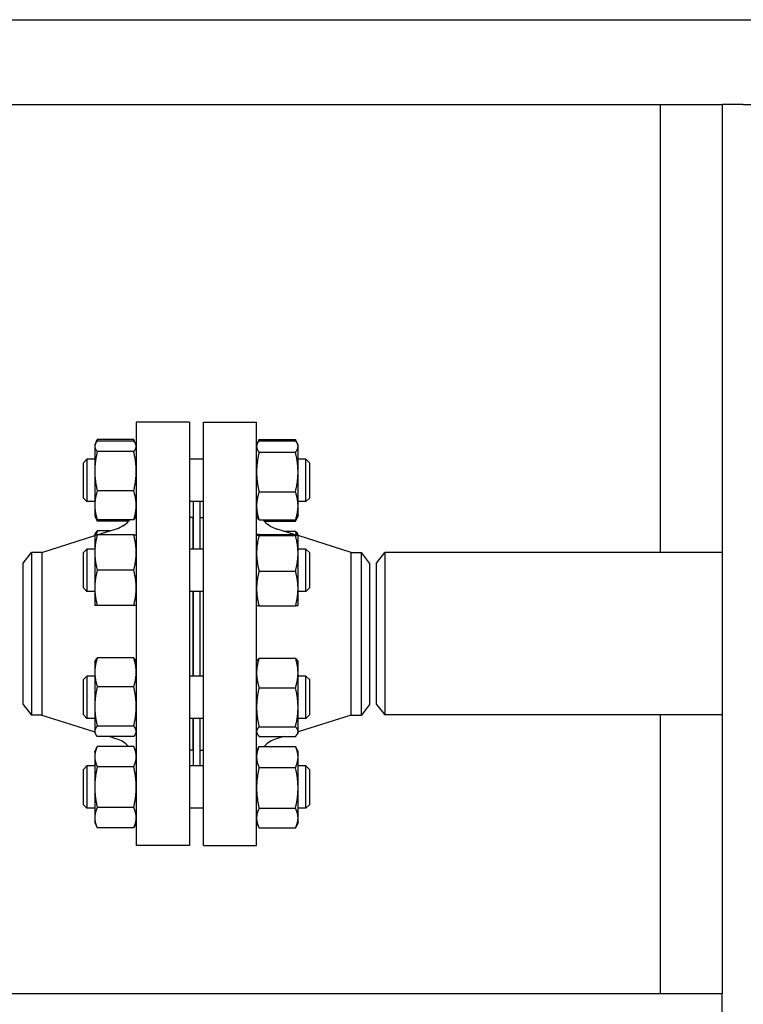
# Model space of a CAD drawing. Header units: inches. Extents: x 24 to 1128, y -69 to 748.
# Tile 503 of 656: x 680 to 693, y 359 to 376. Entities that reach past the tile are written whole.
import ezdxf

# ---------------------------------------------------------------- set-up
doc = ezdxf.new("R2010")
doc.units = ezdxf.units.IN
doc.header["$LTSCALE"] = 32
doc.header["$MEASUREMENT"] = 0
doc.layers.add('Visible (ANSI)', color=7, linetype='Continuous', lineweight=30)

msp = doc.modelspace()

# ---------------------------------------------------------------- linework, layer by layer
at = {"layer": 'Visible (ANSI)'}
for p, q in [((620.40363, 376.35867), (723.27356, 376.35867)), ((657.96713, 374.85867), (692.53063, 374.85867)), ((691.43688, 374.85867), (691.43688, 366.92117)), ((692.53063, 374.85867), (692.53063, 359.10867)), ((692.90563, 374.85867), (692.53063, 374.85867)), ((692.90563, 374.85867), (693.65563, 374.85867)), ((682.16063, 369.23367), (682.16063, 361.73367)), ((683.10063, 369.23367), (682.16063, 369.23367)), ((683.10063, 369.23367), (683.10063, 361.73367)), ((683.35063, 361.73367), (683.35063, 369.23367)), ((683.35063, 369.23367), (684.29063, 369.23367)), ((684.29063, 361.73367), (684.29063, 369.23367)), ((681.42663, 368.82488), (681.43691, 368.84692)), ((681.42663, 368.82488), (681.42663, 368.80358)), ((681.42663, 368.80358), (681.42663, 368.36164)), ((681.43691, 368.84692), (681.47172, 368.92156)), ((682.11555, 368.92156), (681.47172, 368.92156)), ((682.11555, 368.89697), (681.47172, 368.89697)), ((682.15035, 368.84692), (682.11555, 368.92156)), ((682.16063, 368.82488), (682.15035, 368.84692)), ((684.29063, 368.82488), (684.30293, 368.85124)), ((684.30293, 368.85124), (684.33127, 368.91202)), ((684.33572, 368.92136), (684.97955, 368.92136)), ((684.33572, 368.9012), (684.97955, 368.9012)), ((685.01234, 368.85124), (684.984, 368.91202)), ((685.02463, 368.82488), (685.01234, 368.85124)), ((685.02463, 368.79958), (685.02463, 368.82488)), ((682.11555, 368.71019), (681.47172, 368.71019)), ((684.33572, 368.69795), (684.97955, 368.69795)), ((685.02463, 368.34728), (685.02463, 368.79958)), ((681.22563, 368.51238), (681.28813, 368.57488)), ((681.22563, 367.88738), (681.22563, 368.51238)), ((681.28813, 368.57488), (681.28813, 367.82488)), ((681.42663, 368.57488), (681.28813, 368.57488)), ((683.35063, 368.57488), (683.10063, 368.57488)), ((685.16313, 368.57488), (685.02463, 368.57488)), ((685.16313, 367.82488), (685.16313, 368.57488)), ((685.22563, 368.51238), (685.16313, 368.57488)), ((685.22563, 368.51238), (685.22563, 367.88738)), ((681.42663, 368.36164), (681.42663, 367.75793)), ((685.02463, 367.74758), (685.02463, 368.34728)), ((682.11555, 368.01309), (681.47172, 368.01309)), ((684.33572, 367.99662), (684.97955, 367.99662)), ((681.22563, 367.88738), (681.28813, 367.82488)), ((681.42663, 367.82488), (681.28813, 367.82488)), ((681.42663, 367.75793), (681.42663, 367.57488)), ((683.35063, 367.82488), (683.10063, 367.82488)), ((683.16563, 367.82488), (683.16563, 366.98376)), ((683.28563, 367.82488), (683.28563, 366.98376)), ((685.16313, 367.82488), (685.02463, 367.82488)), ((685.22563, 367.88738), (685.16313, 367.82488)), ((685.02463, 367.57488), (685.02463, 367.74758)), ((681.42663, 367.57488), (681.43691, 367.55283)), ((681.43691, 367.55283), (681.47172, 367.47819)), ((682.11555, 367.50278), (681.47172, 367.50278)), ((682.02575, 367.47819), (681.47172, 367.47819)), ((682.16063, 367.57488), (682.15035, 367.55283)), ((683.16063, 367.54367), (683.10063, 367.54367)), ((683.16063, 367.54367), (683.16063, 366.98376)), ((683.16563, 367.42367), (683.16063, 367.42367)), ((683.29063, 367.42367), (683.28563, 367.42367)), ((683.29063, 366.98376), (683.29063, 367.54367)), ((683.29063, 367.54367), (683.35063, 367.54367)), ((684.29063, 367.57488), (684.30293, 367.54851)), ((684.33572, 367.49855), (684.97955, 367.49855)), ((684.42532, 367.47839), (684.97955, 367.47839)), ((685.01234, 367.54851), (684.984, 367.48773)), ((685.02463, 367.57488), (685.01234, 367.54851)), ((681.42663, 367.23376), (681.43691, 367.25581)), ((681.42663, 367.23376), (681.42663, 366.92126)), ((681.46632, 367.23376), (681.81161, 367.34312)), ((681.69395, 367.30586), (681.47172, 367.30586)), ((682.11555, 367.23376), (681.47172, 367.23376)), ((684.29063, 367.23376), (684.29071, 367.23393)), ((684.33572, 367.24214), (684.97955, 367.24214)), ((684.95849, 367.24214), (684.63966, 367.34312)), ((684.77191, 367.30123), (684.97955, 367.30123)), ((685.02455, 367.23393), (685.01617, 367.2519)), ((685.02463, 367.23376), (685.02455, 367.23393)), ((685.02463, 367.23358), (685.02463, 367.23376)), ((680.4873, 366.92367), (681.42663, 367.22119)), ((684.33572, 367.22503), (684.97955, 367.22503)), ((685.02463, 366.90834), (685.02463, 367.23358)), ((685.96397, 366.92367), (685.02463, 367.22119)), ((680.16063, 366.73617), (680.30451, 366.92367)), ((680.4873, 366.92367), (680.30451, 366.92367)), ((680.30451, 366.92367), (680.30451, 364.04367)), ((680.4873, 366.92367), (680.4873, 364.04367)), ((681.22563, 366.92126), (681.28813, 366.98376)), ((681.22563, 366.29626), (681.22563, 366.92126)), ((681.28813, 366.98376), (681.28813, 366.23376)), ((681.42663, 366.98376), (681.28813, 366.98376)), ((681.42663, 366.92126), (681.42663, 366.29626)), ((683.35063, 366.98376), (683.10063, 366.98376)), ((685.16313, 366.98376), (685.02463, 366.98376)), ((685.02463, 366.28352), (685.02463, 366.90834)), ((685.16313, 366.23376), (685.16313, 366.98376)), ((685.22563, 366.92126), (685.16313, 366.98376)), ((685.22563, 366.92126), (685.22563, 366.29626)), ((685.96397, 364.04367), (685.96397, 366.92367)), ((685.96397, 366.92367), (686.14676, 366.92367)), ((686.14676, 364.04367), (686.14676, 366.92367)), ((686.29063, 366.73617), (686.14676, 366.92367)), ((686.41563, 366.73367), (686.55951, 366.92117)), ((686.55951, 366.92117), (686.55951, 364.04617)), ((692.53063, 366.92117), (686.55951, 366.92117)), ((680.16063, 364.23117), (680.16063, 366.73617)), ((686.29063, 366.73617), (686.29063, 364.23117)), ((686.41563, 364.23367), (686.41563, 366.73367)), ((682.11555, 366.60876), (681.47172, 366.60876)), ((684.33572, 366.59165), (684.97955, 366.59165)), ((681.22563, 366.29626), (681.28813, 366.23376)), ((681.42663, 366.23376), (681.28813, 366.23376)), ((681.42663, 366.29626), (681.42663, 365.98376)), ((683.35063, 366.23376), (683.10063, 366.23376)), ((683.16063, 366.23376), (683.16063, 364.73358)), ((683.16563, 366.23376), (683.16563, 364.73358)), ((683.28563, 366.23376), (683.28563, 364.73358)), ((683.29063, 364.73358), (683.29063, 366.23376)), ((685.02463, 365.98376), (685.02463, 366.28352)), ((685.16313, 366.23376), (685.02463, 366.23376)), ((685.22563, 366.29626), (685.16313, 366.23376)), ((682.11555, 365.98376), (681.47172, 365.98376)), ((684.29063, 365.98376), (684.29071, 365.98358)), ((684.33572, 365.97538), (684.97955, 365.97538)), ((685.02463, 365.98376), (685.02455, 365.98358)), ((681.42663, 364.98358), (681.43691, 365.00563)), ((681.42663, 364.98358), (681.42663, 364.80052)), ((682.11555, 365.05568), (681.47172, 365.05568)), ((682.16063, 364.98358), (682.15035, 365.00563)), ((684.29063, 364.98358), (684.29909, 365.00172)), ((684.33572, 365.05105), (684.97955, 365.05105)), ((685.02463, 364.98358), (685.01617, 365.00172)), ((685.02463, 364.78992), (685.02463, 364.98358)), ((681.42663, 364.80052), (681.42663, 364.19682)), ((681.22563, 364.67108), (681.28813, 364.73358)), ((681.22563, 364.04608), (681.22563, 364.67108)), ((681.28813, 364.73358), (681.28813, 363.98358)), ((681.42663, 364.73358), (681.28813, 364.73358)), ((683.35063, 364.73358), (683.10063, 364.73358)), ((685.02463, 364.18256), (685.02463, 364.78992)), ((685.16313, 364.73358), (685.02463, 364.73358)), ((685.16313, 363.98358), (685.16313, 364.73358)), ((685.22563, 364.67108), (685.16313, 364.73358)), ((685.22563, 364.67108), (685.22563, 364.04608)), ((682.11555, 364.54537), (681.47172, 364.54537)), ((684.33572, 364.52879), (684.97955, 364.52879)), ((680.16063, 364.23117), (680.30451, 364.04367)), ((681.42663, 364.19682), (681.42663, 363.75488)), ((685.02463, 363.75121), (685.02463, 364.18256)), ((686.29063, 364.23117), (686.14676, 364.04367)), ((686.41563, 364.23367), (686.55951, 364.04617)), ((680.4873, 364.04367), (680.30451, 364.04367)), ((680.4873, 364.04367), (681.42663, 363.74615)), ((681.22563, 364.04608), (681.28813, 363.98358)), ((681.42663, 363.98358), (681.28813, 363.98358)), ((683.35063, 363.98358), (683.10063, 363.98358)), ((683.16063, 363.98358), (683.16063, 363.42367)), ((683.16563, 363.98358), (683.16563, 363.14246)), ((683.28563, 363.98358), (683.28563, 363.14246)), ((683.29063, 363.42367), (683.29063, 363.98358)), ((685.96397, 364.04367), (685.02463, 363.74615)), ((685.16313, 363.98358), (685.02463, 363.98358)), ((685.22563, 364.04608), (685.16313, 363.98358)), ((685.96397, 364.04367), (686.14676, 364.04367)), ((692.53063, 364.04617), (686.55951, 364.04617)), ((691.43688, 364.04617), (691.43688, 359.10867)), ((681.42663, 363.75488), (681.42663, 363.73358)), ((682.11555, 363.84827), (681.47172, 363.84827)), ((684.33572, 363.83632), (684.97955, 363.83632)), ((685.02463, 363.73358), (685.02463, 363.75121)), ((681.42663, 363.73358), (681.43691, 363.71153)), ((682.11555, 363.66148), (681.47172, 363.66148)), ((681.69395, 363.66148), (681.81161, 363.62422)), ((682.16063, 363.73358), (682.15035, 363.71153)), ((684.29063, 363.73358), (684.29909, 363.71544)), ((684.33572, 363.66611), (684.97955, 363.66611)), ((684.77191, 363.66611), (684.63966, 363.62422)), ((685.02463, 363.73358), (685.01617, 363.71544)), ((681.42663, 363.39246), (681.47172, 363.48915)), ((682.11555, 363.48915), (681.47172, 363.48915)), ((682.16063, 363.39246), (682.11555, 363.48915)), ((683.16063, 363.42367), (683.10063, 363.42367)), ((683.16563, 363.54367), (683.16063, 363.54367)), ((683.29063, 363.54367), (683.28563, 363.54367)), ((683.29063, 363.42367), (683.35063, 363.42367)), ((684.29063, 363.39246), (684.33127, 363.47961)), ((684.33572, 363.48895), (684.97955, 363.48895)), ((685.02463, 363.39246), (684.984, 363.47961)), ((681.42663, 363.39246), (681.42663, 363.30873)), ((681.42663, 363.30873), (681.42663, 362.76746)), ((685.02463, 363.30117), (685.02463, 363.39246)), ((685.02463, 362.75265), (685.02463, 363.30117)), ((681.22563, 363.07996), (681.28813, 363.14246)), ((681.22563, 362.45496), (681.22563, 363.07996)), ((681.28813, 363.14246), (681.28813, 362.39246)), ((681.42663, 363.14246), (681.28813, 363.14246)), ((682.11555, 363.12831), (681.47172, 363.12831)), ((683.35063, 363.14246), (683.10063, 363.14246)), ((684.33572, 363.11339), (684.97955, 363.11339)), ((685.16313, 363.14246), (685.02463, 363.14246)), ((685.16313, 362.39246), (685.16313, 363.14246)), ((685.22563, 363.07996), (685.16313, 363.14246)), ((685.22563, 363.07996), (685.22563, 362.45496)), ((681.42663, 362.76746), (681.42663, 362.2262)), ((685.02463, 362.21894), (685.02463, 362.75265)), ((681.22563, 362.45496), (681.28813, 362.39246)), ((681.42663, 362.39246), (681.28813, 362.39246)), ((682.11555, 362.40662), (681.47172, 362.40662)), ((683.35063, 362.39246), (683.10063, 362.39246)), ((684.33572, 362.39191), (684.97955, 362.39191)), ((685.16313, 362.39246), (685.02463, 362.39246)), ((685.22563, 362.45496), (685.16313, 362.39246)), ((681.42663, 362.2262), (681.42663, 362.14246)), ((685.02463, 362.14246), (685.02463, 362.21894)), ((681.42663, 362.14246), (681.47172, 362.04578)), ((682.11555, 362.04578), (681.47172, 362.04578)), ((682.16063, 362.14246), (682.11555, 362.04578)), ((684.29063, 362.14246), (684.33127, 362.05532)), ((684.33572, 362.04598), (684.97955, 362.04598)), ((685.02463, 362.14246), (684.984, 362.05532)), ((683.10063, 361.73367), (682.16063, 361.73367)), ((683.35063, 361.73367), (684.29063, 361.73367)), ((692.53063, 359.10867), (657.96713, 359.10867)), ((692.53063, 358.73367), (692.53063, 359.10867))]:
    msp.add_line(p, q, dxfattribs=at)
for centre, start, end in [((681.66063, 367.81978), 287.574716, 320.653371), ((684.79063, 367.81978), 219.976457, 252.425284), ((681.66063, 363.14756), 43.093605, 72.425284), ((684.79063, 363.14756), 107.574716, 136.9382)]:
    msp.add_arc(centre, 0.5, start, end, dxfattribs=at)
for points, weights in [([(681.47172, 368.89697), (681.42663, 368.84692), (681.42663, 368.80358)], [1, 1.0379548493, 1]), ([(681.42663, 368.80358), (681.42663, 368.76023), (681.47172, 368.71019)], [1, 1.0379548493, 1]), ([(681.47172, 368.92156), (681.45945, 368.89525), (681.45065, 368.87058)], [1, 1.01005189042, 1.01477953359]), ([(682.13662, 368.87058), (682.12782, 368.89525), (682.11555, 368.92156)], [1.01477953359, 1.01005189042, 1]), ([(682.16063, 368.80358), (682.16063, 368.84692), (682.11555, 368.89697)], [1, 1.0379548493, 1]), ([(682.11555, 368.71019), (682.16063, 368.76023), (682.16063, 368.80358)], [1, 1.0379548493, 1]), ([(684.33572, 368.9012), (684.29063, 368.84674), (684.29063, 368.79958)], [1, 1.0379548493, 1]), ([(684.33572, 368.92136), (684.32561, 368.89879), (684.31786, 368.87742)], [1, 1.00826801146, 1.01293384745]), ([(684.33127, 368.91202), (684.33343, 368.91666), (684.33572, 368.92136)], [1.00353485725, 1.0018584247, 1]), ([(684.97955, 368.92136), (684.98183, 368.91666), (684.984, 368.91202)], [1, 1.0018584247, 1.00353485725]), ([(684.9974, 368.87742), (684.98966, 368.89879), (684.97955, 368.92136)], [1.01293384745, 1.00826801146, 1]), ([(685.02463, 368.79958), (685.02463, 368.84674), (684.97955, 368.9012)], [1, 1.0379548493, 1]), ([(681.47172, 368.71019), (681.42663, 368.5234), (681.42663, 368.36164)], [1, 1.0379548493, 1]), ([(682.16063, 368.36164), (682.16063, 368.5234), (682.11555, 368.71019)], [1, 1.0379548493, 1]), ([(684.29063, 368.79958), (684.29063, 368.75241), (684.33572, 368.69795)], [1, 1.0379548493, 1]), ([(684.33572, 368.69795), (684.29063, 368.51003), (684.29063, 368.34728)], [1, 1.0379548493, 1]), ([(684.97955, 368.69795), (685.02463, 368.75241), (685.02463, 368.79958)], [1, 1.0379548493, 1]), ([(685.02463, 368.34728), (685.02463, 368.51003), (684.97955, 368.69795)], [1, 1.0379548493, 1]), ([(681.42663, 368.36164), (681.42663, 368.19988), (681.47172, 368.01309)], [1, 1.0379548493, 1]), ([(682.11555, 368.01309), (682.16063, 368.19988), (682.16063, 368.36164)], [1, 1.0379548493, 1]), ([(684.29063, 368.34728), (684.29063, 368.18454), (684.33572, 367.99662)], [1, 1.0379548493, 1]), ([(684.97955, 367.99662), (685.02463, 368.18454), (685.02463, 368.34728)], [1, 1.0379548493, 1]), ([(681.47172, 368.01309), (681.42663, 367.87635), (681.42663, 367.75793)], [1, 1.0379548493, 1]), ([(682.16063, 367.75793), (682.16063, 367.87635), (682.11555, 368.01309)], [1, 1.0379548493, 1]), ([(684.33572, 367.99662), (684.29063, 367.86316), (684.29063, 367.74758)], [1, 1.0379548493, 1]), ([(685.02463, 367.74758), (685.02463, 367.86316), (684.97955, 367.99662)], [1, 1.0379548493, 1]), ([(681.42663, 367.75793), (681.42663, 367.63952), (681.47172, 367.50278)], [1, 1.0379548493, 1]), ([(682.11555, 367.50278), (682.16063, 367.63952), (682.16063, 367.75793)], [1, 1.0379548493, 1]), ([(684.29063, 367.74758), (684.29063, 367.63201), (684.33572, 367.49855)], [1, 1.0379548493, 1]), ([(684.97955, 367.49855), (685.02463, 367.63201), (685.02463, 367.74758)], [1, 1.0379548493, 1]), ([(681.47172, 367.50278), (681.44795, 367.52917), (681.43691, 367.55283)], [1, 1.01965956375, 1.01895290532]), ([(681.45065, 367.52917), (681.45945, 367.5045), (681.47172, 367.47819)], [1.01477953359, 1.01005189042, 1]), ([(682.15035, 367.55283), (682.13932, 367.52917), (682.11555, 367.50278)], [1.01895290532, 1.01965956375, 1]), ([(684.33572, 367.49855), (684.31398, 367.52481), (684.30293, 367.54851)], [1, 1.01794778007, 1.01892155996]), ([(685.01234, 367.54851), (685.00129, 367.52481), (684.97955, 367.49855)], [1.01892155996, 1.01794778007, 1]), ([(684.97955, 367.47839), (684.99182, 367.50362), (685.00062, 367.52726)], [1, 1.01005189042, 1.01477953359]), ([(681.42663, 367.23376), (681.42663, 367.23376), (681.47172, 367.23376)], [1, 1.0379548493, 1]), ([(681.47172, 367.23376), (681.42663, 367.06629), (681.42663, 366.92126)], [1, 1.0379548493, 1]), ([(681.43691, 367.25581), (681.44795, 367.27947), (681.47172, 367.30586)], [1.01895290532, 1.01965956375, 1]), ([(681.47172, 367.30586), (681.45945, 367.26864), (681.45065, 367.23376)], [1, 1.01005189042, 1.01477953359]), ([(682.16063, 366.92126), (682.16063, 367.06629), (682.11555, 367.23376)], [1, 1.0379548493, 1]), ([(682.11555, 367.23376), (682.16063, 367.23376), (682.16063, 367.23376)], [1, 1.0379548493, 1]), ([(684.33572, 367.24214), (684.29063, 367.23755), (684.29063, 367.23358)], [1, 1.0379548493, 1]), ([(684.9974, 367.24013), (684.98966, 367.26985), (684.97955, 367.30123)], [1.01293384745, 1.00826801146, 1]), ([(684.97955, 367.30123), (685.00533, 367.27515), (685.01617, 367.2519)], [1, 1.02136030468, 1.01867822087]), ([(685.02463, 367.23358), (685.02463, 367.23755), (684.97955, 367.24214)], [1, 1.0379548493, 1]), ([(684.29063, 367.23358), (684.29063, 367.22961), (684.33572, 367.22503)], [1, 1.0379548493, 1]), ([(684.33572, 367.22503), (684.29063, 367.05532), (684.29063, 366.90834)], [1, 1.0379548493, 1]), ([(684.97955, 367.22503), (685.02463, 367.22961), (685.02463, 367.23358)], [1, 1.0379548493, 1]), ([(685.02463, 366.90834), (685.02463, 367.05532), (684.97955, 367.22503)], [1, 1.0379548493, 1]), ([(681.42663, 366.92126), (681.42663, 366.77623), (681.47172, 366.60876)], [1, 1.0379548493, 1]), ([(682.11555, 366.60876), (682.16063, 366.77623), (682.16063, 366.92126)], [1, 1.0379548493, 1]), ([(684.29063, 366.90834), (684.29063, 366.76137), (684.33572, 366.59165)], [1, 1.0379548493, 1]), ([(684.97955, 366.59165), (685.02463, 366.76137), (685.02463, 366.90834)], [1, 1.0379548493, 1]), ([(681.47172, 366.60876), (681.42663, 366.44129), (681.42663, 366.29626)], [1, 1.0379548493, 1]), ([(682.16063, 366.29626), (682.16063, 366.44129), (682.11555, 366.60876)], [1, 1.0379548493, 1]), ([(684.33572, 366.59165), (684.29063, 366.42652), (684.29063, 366.28352)], [1, 1.0379548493, 1]), ([(685.02463, 366.28352), (685.02463, 366.42652), (684.97955, 366.59165)], [1, 1.0379548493, 1]), ([(681.42663, 366.29626), (681.42663, 366.15123), (681.47172, 365.98376)], [1, 1.0379548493, 1]), ([(682.11555, 365.98376), (682.16063, 366.15123), (682.16063, 366.29626)], [1, 1.0379548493, 1]), ([(684.29063, 366.28352), (684.29063, 366.14051), (684.33572, 365.97538)], [1, 1.0379548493, 1]), ([(684.97955, 365.97538), (685.02463, 366.14051), (685.02463, 366.28352)], [1, 1.0379548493, 1]), ([(681.47172, 365.98376), (681.42663, 365.98376), (681.42663, 365.98376)], [1, 1.0379548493, 1]), ([(682.16063, 365.98376), (682.16063, 365.98376), (682.11555, 365.98376)], [1, 1.0379548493, 1]), ([(684.33572, 365.97538), (684.29249, 365.97978), (684.29071, 365.98358)], [1, 1.03633477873, 1.00310183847]), ([(685.02455, 365.98358), (685.02278, 365.97978), (684.97955, 365.97538)], [1.00310183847, 1.03633477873, 1]), ([(681.47172, 365.05568), (681.42663, 364.91894), (681.42663, 364.80052)], [1, 1.0379548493, 1]), ([(681.43691, 365.00563), (681.44795, 365.02929), (681.47172, 365.05568)], [1.01895290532, 1.01965956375, 1]), ([(682.16063, 364.80052), (682.16063, 364.91894), (682.11555, 365.05568)], [1, 1.0379548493, 1]), ([(682.11555, 365.05568), (682.13932, 365.02929), (682.15035, 365.00563)], [1, 1.01965956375, 1.01895290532]), ([(684.33572, 365.05105), (684.29063, 364.91111), (684.29063, 364.78992)], [1, 1.0379548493, 1]), ([(684.29909, 365.00172), (684.30993, 365.02497), (684.33572, 365.05105)], [1.01867822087, 1.02136030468, 1]), ([(684.97955, 365.05105), (685.00533, 365.02497), (685.01617, 365.00172)], [1, 1.02136030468, 1.01867822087]), ([(685.02463, 364.78992), (685.02463, 364.91111), (684.97955, 365.05105)], [1, 1.0379548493, 1]), ([(681.42663, 364.80052), (681.42663, 364.6821), (681.47172, 364.54537)], [1, 1.0379548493, 1]), ([(682.11555, 364.54537), (682.16063, 364.6821), (682.16063, 364.80052)], [1, 1.0379548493, 1]), ([(684.29063, 364.78992), (684.29063, 364.66873), (684.33572, 364.52879)], [1, 1.0379548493, 1]), ([(684.97955, 364.52879), (685.02463, 364.66873), (685.02463, 364.78992)], [1, 1.0379548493, 1]), ([(681.47172, 364.54537), (681.42663, 364.35858), (681.42663, 364.19682)], [1, 1.0379548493, 1]), ([(682.16063, 364.19682), (682.16063, 364.35858), (682.11555, 364.54537)], [1, 1.0379548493, 1]), ([(684.33572, 364.52879), (684.29063, 364.34324), (684.29063, 364.18256)], [1, 1.0379548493, 1]), ([(685.02463, 364.18256), (685.02463, 364.34324), (684.97955, 364.52879)], [1, 1.0379548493, 1]), ([(681.42663, 364.19682), (681.42663, 364.03506), (681.47172, 363.84827)], [1, 1.0379548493, 1]), ([(682.11555, 363.84827), (682.16063, 364.03506), (682.16063, 364.19682)], [1, 1.0379548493, 1]), ([(684.29063, 364.18256), (684.29063, 364.02187), (684.33572, 363.83632)], [1, 1.0379548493, 1]), ([(684.97955, 363.83632), (685.02463, 364.02187), (685.02463, 364.18256)], [1, 1.0379548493, 1]), ([(681.47172, 363.84827), (681.42663, 363.79822), (681.42663, 363.75488)], [1, 1.0379548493, 1]), ([(681.42663, 363.75488), (681.42663, 363.71153), (681.47172, 363.66148)], [1, 1.0379548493, 1]), ([(682.16063, 363.75488), (682.16063, 363.79822), (682.11555, 363.84827)], [1, 1.0379548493, 1]), ([(682.11555, 363.66148), (682.16063, 363.71153), (682.16063, 363.75488)], [1, 1.0379548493, 1]), ([(684.33572, 363.83632), (684.29063, 363.79071), (684.29063, 363.75121)], [1, 1.0379548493, 1]), ([(684.29063, 363.75121), (684.29063, 363.71171), (684.33572, 363.66611)], [1, 1.0379548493, 1]), ([(685.02463, 363.75121), (685.02463, 363.79071), (684.97955, 363.83632)], [1, 1.0379548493, 1]), ([(684.97955, 363.66611), (685.02463, 363.71171), (685.02463, 363.75121)], [1, 1.0379548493, 1]), ([(681.47172, 363.48915), (681.42663, 363.39246), (681.42663, 363.30873)], [1, 1.0379548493, 1]), ([(682.16063, 363.30873), (682.16063, 363.39246), (682.11555, 363.48915)], [1, 1.0379548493, 1]), ([(684.33572, 363.48895), (684.29063, 363.38832), (684.29063, 363.30117)], [1, 1.0379548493, 1]), ([(684.33127, 363.47961), (684.33343, 363.48425), (684.33572, 363.48895)], [1.00353485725, 1.0018584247, 1]), ([(685.02463, 363.30117), (685.02463, 363.38832), (684.97955, 363.48895)], [1, 1.0379548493, 1]), ([(684.97955, 363.48895), (684.98183, 363.48425), (684.984, 363.47961)], [1, 1.0018584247, 1.00353485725]), ([(681.42663, 363.30873), (681.42663, 363.225), (681.47172, 363.12831)], [1, 1.0379548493, 1]), ([(682.11555, 363.12831), (682.16063, 363.225), (682.16063, 363.30873)], [1, 1.0379548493, 1]), ([(684.29063, 363.30117), (684.29063, 363.21402), (684.33572, 363.11339)], [1, 1.0379548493, 1]), ([(684.97955, 363.11339), (685.02463, 363.21402), (685.02463, 363.30117)], [1, 1.0379548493, 1]), ([(681.47172, 363.12831), (681.42663, 362.93493), (681.42663, 362.76746)], [1, 1.0379548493, 1]), ([(682.16063, 362.76746), (682.16063, 362.93493), (682.11555, 363.12831)], [1, 1.0379548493, 1]), ([(684.33572, 363.11339), (684.29063, 362.92007), (684.29063, 362.75265)], [1, 1.0379548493, 1]), ([(685.02463, 362.75265), (685.02463, 362.92007), (684.97955, 363.11339)], [1, 1.0379548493, 1]), ([(681.42663, 362.76746), (681.42663, 362.6), (681.47172, 362.40662)], [1, 1.0379548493, 1]), ([(682.11555, 362.40662), (682.16063, 362.6), (682.16063, 362.76746)], [1, 1.0379548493, 1]), ([(684.29063, 362.75265), (684.29063, 362.58523), (684.33572, 362.39191)], [1, 1.0379548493, 1]), ([(684.97955, 362.39191), (685.02463, 362.58523), (685.02463, 362.75265)], [1, 1.0379548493, 1]), ([(681.47172, 362.40662), (681.42663, 362.30993), (681.42663, 362.2262)], [1, 1.0379548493, 1]), ([(682.16063, 362.2262), (682.16063, 362.30993), (682.11555, 362.40662)], [1, 1.0379548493, 1]), ([(684.33572, 362.39191), (684.29063, 362.29922), (684.29063, 362.21894)], [1, 1.0379548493, 1]), ([(685.02463, 362.21894), (685.02463, 362.29922), (684.97955, 362.39191)], [1, 1.0379548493, 1]), ([(681.42663, 362.2262), (681.42663, 362.14246), (681.47172, 362.04578)], [1, 1.0379548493, 1]), ([(682.11555, 362.04578), (682.16063, 362.14246), (682.16063, 362.2262)], [1, 1.0379548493, 1]), ([(684.29063, 362.21894), (684.29063, 362.13867), (684.33572, 362.04598)], [1, 1.0379548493, 1]), ([(684.97955, 362.04598), (685.02463, 362.13867), (685.02463, 362.21894)], [1, 1.0379548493, 1])]:
    msp.add_rational_spline(points, weights, degree=2, dxfattribs=at)

doc.saveas('drawing.dxf')
